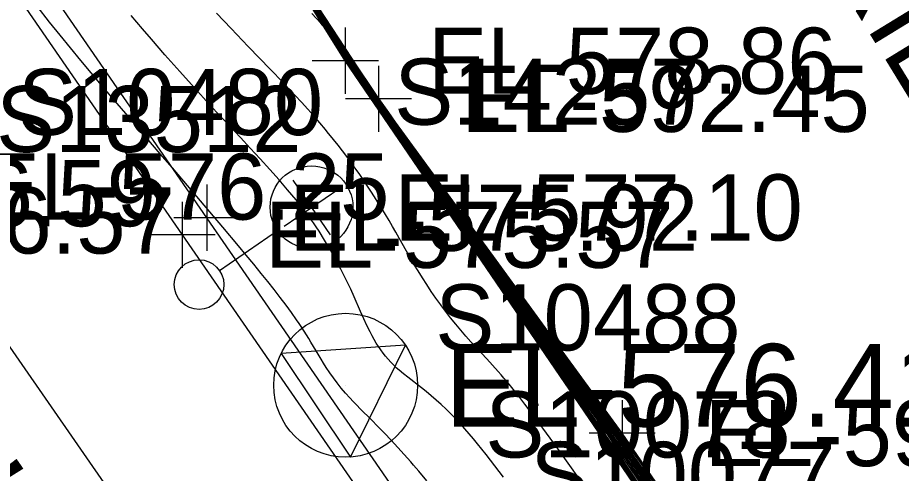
# Model space of a CAD drawing. Extents: x 1729869 to 1735532, y 648588 to 653771.
# Drawn here: x 1732033.9 to 1732087.3, y 650871.4 to 650899 of the extents above; entities that cross this region are included whole.
import ezdxf

# ---------------------------------------------------------------- set-up
doc = ezdxf.new("R2010")
doc.units = 0
for name, color, linetype in [('SURVEY - CENTERLINE - Preliminary Text', 7, 'Continuous'), ('SURVEY - CONTOURS - Index with Text', 7, 'Continuous'), ('SURVEY - CONTOURS - Intermediate with optional Text', 7, 'Continuous'), ('SURVEY - CONTROL - Points - Elevations', 7, 'Continuous'), ('SURVEY - CONTROL with Text', 7, 'Continuous'), ('SURVEY - DTM - Breaklines', 7, 'Continuous'), ('SURVEY - DTM - Breaklines - Points - Elevations', 7, 'Continuous'), ('SURVEY - DTM - Breaklines - Points - Locators', 7, 'Continuous'), ('SURVEY - DTM - Breaklines - Points - Numbers', 7, 'Continuous'), ('SURVEY - NON-TRANSPORTATION - Features Text', 7, 'Continuous'), ('SURVEY - TRAFFIC CONTROL - Pavement Marking - Points - Elevations', 7, 'Continuous'), ('SURVEY - TRANSPORTATION - Features', 7, 'Continuous'), ('SURVEY - TRANSPORTATION - Features - Points - Elevations', 7, 'Continuous'), ('SURVEY - TRANSPORTATION - Features - Points - Locators', 7, 'Continuous'), ('SURVEY - TRANSPORTATION - Features - Points - Numbers', 7, 'Continuous'), ('SURVEY - TRANSPORTATION - Roads', 7, 'Continuous'), ('SURVEY - TRANSPORTATION - Roads - Points - Elevations', 7, 'Continuous'), ('SURVEY - UTILITIES - Electric (Lighting) - Points - Elevations', 7, 'Continuous'), ('SURVEY - UTILITIES - Electric (Lighting) - Points - Locators', 7, 'Continuous'), ('SURVEY - UTILITIES - Electric (Lighting) - Points - Numbers', 7, 'Continuous'), ('SURVEY - UTILITIES - Electric (Lighting) with Text', 7, 'Continuous')]:
    doc.layers.add(name, color=color, linetype=linetype)

msp = doc.modelspace()

# ---------------------------------------------------------------- linework, layer by layer
at = {"layer": 'SURVEY - CONTOURS - Index with Text'}
for points in [[(1732050.297, 650902.246), (1732053.257, 650897.67), (1732053.904, 650896.678), (1732054.513, 650895.755), (1732054.82, 650895.294), (1732055.274, 650894.622), (1732055.711, 650893.983), (1732056.045, 650893.502), (1732056.37, 650893.038), (1732057.037, 650892.101), (1732058.05, 650890.692), (1732061.468, 650885.966), (1732065.865, 650879.869), (1732068.418, 650876.333), (1732069.061, 650875.437), (1732069.686, 650874.559), (1732070.234, 650873.777), (1732070.794, 650872.97), (1732071.398, 650872.088), (1732073.01, 650869.718)], [(1732051.699, 650899.856), (1732052.833, 650898.074), (1732053.466, 650897.091), (1732054.088, 650896.139), (1732054.507, 650895.506), (1732054.956, 650894.837), (1732055.434, 650894.133), (1732055.919, 650893.427), (1732056.412, 650892.717), (1732057.086, 650891.758), (1732060.665, 650886.683), (1732065.259, 650880.151), (1732067.178, 650877.427), (1732068.803, 650875.11), (1732069.504, 650874.101), (1732070.21, 650873.074), (1732071.072, 650871.808), (1732072.162, 650870.205)], [(1732071.525, 650870.383), (1732070.744, 650871.529), (1732068.653, 650874.609), (1732067.253, 650876.66), (1732064.775, 650880.275), (1732059.239, 650888.34), (1732055.999, 650893.052), (1732055.528, 650893.742)]]:
    msp.add_lwpolyline(points, dxfattribs=at)
at = {"layer": 'SURVEY - CONTOURS - Intermediate with optional Text'}
for points in [[(1732049.263, 650903.788), (1732052.706, 650898.422), (1732053.38, 650897.378), (1732053.895, 650896.588), (1732054.419, 650895.793), (1732054.948, 650895.001), (1732055.508, 650894.177), (1732056.089, 650893.335), (1732056.675, 650892.503), (1732057.539, 650891.289), (1732057.844, 650890.868), (1732058.026, 650890.607), (1732060.954, 650886.519), (1732065.425, 650880.256), (1732067.744, 650877.012), (1732068.866, 650875.438), (1732069.594, 650874.405), (1732070.133, 650873.631), (1732070.741, 650872.747), (1732071.797, 650871.198)], [(1732050.112, 650902.498), (1732053.065, 650897.916), (1732053.622, 650897.058), (1732054.181, 650896.205), (1732054.748, 650895.351), (1732055.2, 650894.68), (1732055.704, 650893.943), (1732056.081, 650893.399), (1732056.688, 650892.537), (1732057.309, 650891.665), (1732059.319, 650888.87), (1732061.231, 650886.213), (1732065.478, 650880.294), (1732068.063, 650876.697), (1732068.962, 650875.439), (1732069.706, 650874.387), (1732070.343, 650873.475), (1732071.049, 650872.448), (1732072.993, 650869.592)], [(1732050.844, 650901.472), (1732053.18, 650897.886), (1732053.914, 650896.764), (1732054.289, 650896.197), (1732054.668, 650895.628), (1732055.05, 650895.057), (1732055.581, 650894.278), (1732055.918, 650893.792), (1732056.319, 650893.219), (1732056.727, 650892.643), (1732057.14, 650892.066), (1732057.975, 650890.912), (1732059.685, 650888.567), (1732062.644, 650884.514), (1732068.09, 650877.046), (1732068.899, 650875.931), (1732069.688, 650874.834), (1732070.316, 650873.948), (1732070.797, 650873.261), (1732071.166, 650872.728), (1732071.907, 650871.646), (1732074.286, 650868.143)], [(1732050.879, 650901.383), (1732053.26, 650897.715), (1732053.908, 650896.722), (1732054.573, 650895.716), (1732054.91, 650895.213), (1732055.365, 650894.54), (1732055.839, 650893.851), (1732056.354, 650893.115), (1732056.715, 650892.605), (1732057.451, 650891.579), (1732058.818, 650889.694), (1732061.774, 650885.626), (1732065.941, 650879.879), (1732068.466, 650876.399), (1732069.167, 650875.426), (1732069.846, 650874.473), (1732070.389, 650873.701), (1732070.811, 650873.094), (1732071.467, 650872.139), (1732073.558, 650869.064)], [(1732071.512, 650870.703), (1732069.819, 650873.197), (1732068.923, 650874.508), (1732067.779, 650876.168), (1732065.604, 650879.309), (1732061.293, 650885.528), (1732059.398, 650888.259), (1732056.436, 650892.524), (1732055.658, 650893.654), (1732055.062, 650894.528), (1732054.479, 650895.394), (1732054.015, 650896.093), (1732053.488, 650896.901), (1732053.063, 650897.561), (1732052.485, 650898.469), (1732051.468, 650900.086)], [(1732058.649, 650870.967), (1732058.165, 650871.538), (1732057.838, 650871.915), (1732057.673, 650872.102), (1732057.28, 650872.543), (1732056.882, 650872.98), (1732056.481, 650873.41), (1732056.082, 650873.831), (1732055.686, 650874.241), (1732055.297, 650874.637), (1732054.624, 650875.311), (1732054.408, 650875.53), (1732054.198, 650875.749), (1732053.994, 650875.968), (1732053.729, 650876.266), (1732053.474, 650876.569), (1732053.231, 650876.875), (1732052.998, 650877.184), (1732052.776, 650877.497), (1732052.564, 650877.814), (1732052.406, 650878.063), (1732052.252, 650878.314), (1732051.949, 650878.822), (1732051.641, 650879.341), (1732051.509, 650879.56), (1732051.372, 650879.781), (1732051.23, 650880.005), (1732051.084, 650880.232), (1732050.931, 650880.462), (1732050.772, 650880.696), (1732050.464, 650881.133), (1732050.135, 650881.584), (1732049.785, 650882.046), (1732049.418, 650882.521), (1732049.033, 650883.006), (1732048.635, 650883.501), (1732048.187, 650884.048), (1732047.728, 650884.603), (1732047.261, 650885.163), (1732046.315, 650886.286), (1732043.614, 650889.474), (1732043.267, 650889.881), (1732042.537, 650890.734), (1732040.45, 650893.162), (1732039.678, 650894.065), (1732038.979, 650894.889), (1732038.365, 650895.619), (1732037.742, 650896.368), (1732037.116, 650897.129), (1732036.488, 650897.903), (1732035.852, 650898.696), (1732035.088, 650899.657)], [(1732051.549, 650900.002), (1732052.526, 650898.455), (1732053.063, 650897.612), (1732053.524, 650896.897), (1732054.041, 650896.107), (1732054.565, 650895.318), (1732055.109, 650894.51), (1732055.664, 650893.696), (1732056.427, 650892.591), (1732059.43, 650888.288), (1732061.046, 650885.971), (1732065.339, 650879.807), (1732067.343, 650876.931), (1732068.763, 650874.885), (1732069.596, 650873.673), (1732070.588, 650872.217), (1732071.653, 650870.647)], [(1732051.771, 650899.788), (1732052.851, 650898.097), (1732053.438, 650897.186), (1732053.885, 650896.499), (1732054.337, 650895.814), (1732054.794, 650895.128), (1732055.236, 650894.475), (1732055.683, 650893.821), (1732056.164, 650893.126), (1732056.894, 650892.086), (1732057.385, 650891.39), (1732057.635, 650891.041), (1732058.099, 650890.383), (1732060.76, 650886.63), (1732065.315, 650880.186), (1732067.238, 650877.468), (1732068.675, 650875.432), (1732069.375, 650874.431), (1732070.029, 650873.487), (1732070.681, 650872.535), (1732072.28, 650870.183)], [(1732051.812, 650899.63), (1732052.564, 650898.445), (1732053.064, 650897.663), (1732053.494, 650896.995), (1732054.065, 650896.122), (1732054.644, 650895.251), (1732055.152, 650894.496), (1732055.67, 650893.738), (1732056.215, 650892.948), (1732057.033, 650891.777), (1732060.837, 650886.355), (1732065.203, 650880.116), (1732067.117, 650877.384), (1732068.69, 650875.132), (1732069.413, 650874.088), (1732070.177, 650872.973), (1732072.043, 650870.227)], [(1732063.274, 650871.18), (1732063.015, 650871.524), (1732062.753, 650871.867), (1732062.491, 650872.208), (1732062.226, 650872.546), (1732061.96, 650872.881), (1732061.708, 650873.194), (1732061.454, 650873.503), (1732061.197, 650873.807), (1732060.938, 650874.106), (1732060.675, 650874.4), (1732060.409, 650874.687), (1732060.116, 650874.99), (1732059.818, 650875.284), (1732059.518, 650875.568), (1732059.215, 650875.842), (1732058.91, 650876.106), (1732058.604, 650876.358), (1732058.321, 650876.581), (1732057.491, 650877.216), (1732057.228, 650877.426), (1732056.975, 650877.639), (1732056.796, 650877.799), (1732056.624, 650877.964), (1732056.459, 650878.133), (1732056.299, 650878.307), (1732056.145, 650878.488), (1732055.997, 650878.676), (1732055.856, 650878.869), (1732055.719, 650879.07), (1732055.587, 650879.279), (1732055.459, 650879.497), (1732055.334, 650879.723), (1732055.212, 650879.959), (1732055.022, 650880.35), (1732054.834, 650880.762), (1732054.645, 650881.19), (1732054.254, 650882.087), (1732054.045, 650882.548), (1732053.757, 650883.154), (1732053.451, 650883.759), (1732053.132, 650884.358), (1732052.803, 650884.943), (1732052.469, 650885.507), (1732052.133, 650886.043), (1732051.961, 650886.306), (1732051.788, 650886.56), (1732051.614, 650886.808), (1732051.422, 650887.073), (1732051.226, 650887.334), (1732050.974, 650887.656), (1732050.74, 650887.948), (1732050.493, 650888.246), (1732050.233, 650888.552), (1732049.713, 650889.151), (1732049.155, 650889.777), (1732048.571, 650890.421), (1732047.974, 650891.071), (1732047.375, 650891.718), (1732045.681, 650893.539), (1732045.156, 650894.109), (1732044.784, 650894.517), (1732044.419, 650894.921), (1732043.712, 650895.712), (1732042.821, 650896.721), (1732041.998, 650897.663), (1732041.454, 650898.293), (1732040.775, 650899.088)], [(1732067.831, 650871.127), (1732066.534, 650872.936), (1732065.878, 650873.842), (1732065.376, 650874.524), (1732064.891, 650875.172), (1732064.572, 650875.59), (1732064.253, 650876.002), (1732063.934, 650876.405), (1732063.616, 650876.797), (1732063.3, 650877.175), (1732063.128, 650877.375), (1732062.957, 650877.572), (1732062.615, 650877.954), (1732062.271, 650878.328), (1732061.628, 650879.015), (1732061.301, 650879.371), (1732060.997, 650879.713), (1732060.692, 650880.069), (1732060.386, 650880.438), (1732060.082, 650880.817), (1732059.781, 650881.206), (1732059.484, 650881.604), (1732059.196, 650882.004), (1732058.914, 650882.41), (1732058.64, 650882.82), (1732058.374, 650883.232), (1732058.116, 650883.645), (1732057.868, 650884.057), (1732057.714, 650884.321), (1732057.415, 650884.845), (1732056.977, 650885.627), (1732056.773, 650885.986), (1732056.567, 650886.344), (1732056.358, 650886.702), (1732056.146, 650887.059), (1732055.931, 650887.414), (1732055.711, 650887.769), (1732055.487, 650888.123), (1732055.258, 650888.477), (1732055.025, 650888.829), (1732054.788, 650889.181), (1732054.546, 650889.531), (1732054.299, 650889.881), (1732054.053, 650890.225), (1732053.801, 650890.567), (1732053.543, 650890.91), (1732053.28, 650891.252), (1732053.009, 650891.596), (1732052.628, 650892.066), (1732052.523, 650892.192), (1732052.175, 650892.605), (1732051.816, 650893.019), (1732051.449, 650893.433), (1732051.075, 650893.847), (1732050.696, 650894.259), (1732050.313, 650894.668), (1732049.943, 650895.058), (1732049.203, 650895.827), (1732047.849, 650897.224), (1732046.816, 650898.301), (1732045.933, 650899.229)], [(1732071.319, 650870.538), (1732070.502, 650871.732), (1732068.866, 650874.143), (1732067.276, 650876.488), (1732064.985, 650879.851), (1732061.638, 650884.748), (1732058.813, 650888.879), (1732057.971, 650890.114), (1732057.137, 650891.346), (1732056.444, 650892.379), (1732056.038, 650892.989), (1732055.638, 650893.58), (1732053.848, 650896.209), (1732053.718, 650896.407), (1732053.514, 650896.727), (1732052.707, 650898.018), (1732052.493, 650898.321), (1732052.243, 650898.619), (1732051.979, 650898.914), (1732051.703, 650899.207)], [(1732071.359, 650870.775), (1732069.446, 650873.595), (1732068.327, 650875.233), (1732066.282, 650878.205), (1732059.37, 650888.225), (1732056.294, 650892.676), (1732055.652, 650893.611), (1732055.01, 650894.554), (1732054.382, 650895.489), (1732053.857, 650896.283), (1732053.373, 650897.027), (1732053.064, 650897.508), (1732052.44, 650898.491), (1732051.813, 650899.488)], [(1732052.087, 650899.343), (1732052.474, 650898.735), (1732053.337, 650897.394), (1732053.891, 650896.543), (1732054.378, 650895.804), (1732054.87, 650895.067), (1732055.277, 650894.464), (1732055.689, 650893.862), (1732056.138, 650893.214), (1732056.662, 650892.468), (1732057.46, 650891.342), (1732057.739, 650890.956), (1732057.945, 650890.661), (1732060.856, 650886.575), (1732065.37, 650880.221), (1732067.298, 650877.51), (1732068.77, 650875.435), (1732069.484, 650874.419), (1732070.081, 650873.559), (1732070.711, 650872.641), (1732072.607, 650869.855)]]:
    msp.add_lwpolyline(points, dxfattribs=at)
at = {"layer": 'SURVEY - CONTROL with Text'}
for p, q in [((1732057.355, 650879.154), (1732049.837, 650878.659)), ((1732054.024, 650872.395), (1732057.355, 650879.154)), ((1732049.837, 650878.659), (1732054.024, 650872.395)), ((1732053.739, 650876.736), (1732053.739, 650876.736))]:
    msp.add_line(p, q, dxfattribs=at)
msp.add_circle((1732053.739, 650876.736), 4.35, dxfattribs=at)
at = {"layer": 'SURVEY - DTM - Breaklines'}
for points in [[(1732113.007, 650812.16), (1732098.885, 650832.683), (1732084.634, 650853.212), (1732070.443, 650873.845), (1732055.723, 650894.054), (1732042.075, 650914.908), (1732029.016, 650934.005), (1732015.459, 650955.044), (1732003.052, 650973.968), (1731989.798, 650995.07), (1731976.605, 651016.091), (1731963.895, 651036.118), (1731950.601, 651057.29), (1731936.956, 651078.167), (1731923.152, 651099.071)], [(1732102.153, 650804.616), (1732073.748, 650845.695), (1732045.347, 650886.865), (1732016.99, 650927.983), (1731988.568, 650969.12), (1731970.42, 650996.284), (1731969.494, 650997.549)], [(1732112.277, 650811.653), (1732107.544, 650817.969), (1732106.693, 650820.85), (1732101.431, 650827.09), (1732092.964, 650839.561), (1732080.137, 650858.446), (1732079.028, 650860.985), (1732076.136, 650864.318), (1732073.466, 650867.37), (1732053.717, 650896.357), (1732047.019, 650907.102), (1732041.081, 650915.154), (1732035.472, 650923.431), (1732030.287, 650932), (1732024.797, 650940.36), (1732019.321, 650948.729), (1732013.942, 650957.165), (1732008.505, 650965.587), (1732003.045, 650973.966)]]:
    msp.add_lwpolyline(points, dxfattribs=at)
at = {"layer": 'SURVEY - DTM - Breaklines - Points - Locators'}
for p, q in [((1732053.717, 650898.357), (1732053.717, 650894.357)), ((1732055.717, 650896.357), (1732051.717, 650896.357)), ((1732055.723, 650896.054), (1732055.723, 650892.054)), ((1732057.723, 650894.054), (1732053.723, 650894.054)), ((1732045.347, 650888.865), (1732045.347, 650884.865)), ((1732047.347, 650886.865), (1732043.347, 650886.865)), ((1732070.443, 650875.845), (1732070.443, 650871.845)), ((1732072.443, 650873.845), (1732068.443, 650873.845))]:
    msp.add_line(p, q, dxfattribs=at)
at = {"layer": 'SURVEY - TRANSPORTATION - Features'}
msp.add_lwpolyline([(1731968.374, 650998.805), (1731968.232, 650997.903), (1731968.308, 650996.747), (1731968.923, 650995.273), (1731987.082, 650968.094), (1732015.503, 650926.959), (1732043.863, 650885.836), (1732072.262, 650844.669), (1732100.659, 650803.577)], dxfattribs=at)
at = {"layer": 'SURVEY - TRANSPORTATION - Features - Points - Locators'}
for p, q in [((1732043.863, 650887.836), (1732043.863, 650883.836)), ((1732045.863, 650885.836), (1732041.863, 650885.836))]:
    msp.add_line(p, q, dxfattribs=at)
at = {"layer": 'SURVEY - TRANSPORTATION - Roads'}
msp.add_lwpolyline([(1731866.856, 651135.373), (1731893.09, 651092.809), (1731909.859, 651065.556), (1731920.319, 651048.509), (1731940.263, 651016.166), (1731949.77, 651000.883), (1731962.084, 650982.655), (1731974.516, 650964.508), (1731985.875, 650948.049), (1731988.138, 650944.751), (1732026.696, 650888.752), (1732054.033, 650849.307), (1732065.396, 650832.853), (1732083.577, 650806.529), (1732093.848, 650791.753), (1732098.884, 650784.51)], dxfattribs=at)
at = {"layer": 'SURVEY - UTILITIES - Electric (Lighting) - Points - Locators'}
for p, q in [((1732050.541, 650889.134), (1732052.809, 650885.84)), ((1732050.028, 650886.353), (1732053.322, 650888.621))]:
    msp.add_line(p, q, dxfattribs=at)
at = {"layer": 'SURVEY - UTILITIES - Electric (Lighting) with Text'}
msp.add_line((1732046.116, 650883.676), (1732049.617, 650886.085), dxfattribs=at)
for centre, radius in [((1732051.676, 650887.503), 2.5), ((1732044.881, 650882.825), 1.5)]:
    msp.add_circle(centre, radius, dxfattribs=at)

# ---------------------------------------------------------------- texts
at = {"layer": 'SURVEY - CENTERLINE - Preliminary Text'}
msp.add_text('S 34%%d 41\' 09" E', height=6, rotation=304.6858, dxfattribs=at).set_placement((1732003.119, 650906.155))
at = {"layer": 'SURVEY - CONTROL - Points - Elevations'}
msp.add_text('EL-576.41', height=5, dxfattribs=at).set_placement((1732059.739, 650874.236))
msp.add_text('EL-576.41', height=5, dxfattribs=at).set_placement((1732059.739, 650874.236))
at = {"layer": 'SURVEY - DTM - Breaklines - Points - Elevations'}
for s, p in [('EL-578.86', (1732058.717, 650894.357)), ('EL-592.45', (1732060.723, 650892.054)), ('EL-575.92', (1732050.347, 650884.865)), ('EL-592.35', (1732075.443, 650871.845))]:
    msp.add_text(s, height=4, dxfattribs=at).set_placement(p)
at = {"layer": 'SURVEY - DTM - Breaklines - Points - Numbers'}
for s, p in [('S10480', (1732033.934, 650891.865)), ('S10488', (1732059.156, 650878.845)), ('S10078', (1732062.179, 650872.37)), ('S10077', (1732064.896, 650869.318))]:
    msp.add_text(s, height=4, dxfattribs=at).set_placement(p)
at = {"layer": 'SURVEY - NON-TRANSPORTATION - Features Text'}
msp.add_text('NOISE BARRIER WALL', height=4.998, rotation=301.4593, dxfattribs=at).set_placement((1732063.583, 650933.639))
at = {"layer": 'SURVEY - TRAFFIC CONTROL - Pavement Marking - Points - Elevations'}
for s, p in [('EL-576.59', (1732017.591, 650886.347)), ('EL-576.57', (1732018.727, 650884.702))]:
    msp.add_text(s, height=4, dxfattribs=at).set_placement(p)
at = {"layer": 'SURVEY - TRANSPORTATION - Features - Points - Elevations'}
msp.add_text('EL-575.57', height=4, dxfattribs=at).set_placement((1732048.863, 650883.836))
at = {"layer": 'SURVEY - TRANSPORTATION - Features - Points - Numbers'}
msp.add_text('S13512', height=4, dxfattribs=at).set_placement((1732032.623, 650890.836))
at = {"layer": 'SURVEY - TRANSPORTATION - Roads - Points - Elevations'}
msp.add_text('EL-576.25', height=4, dxfattribs=at).set_placement((1732031.696, 650886.752))
at = {"layer": 'SURVEY - UTILITIES - Electric (Lighting) - Points - Elevations'}
msp.add_text('EL-577.10', height=4, dxfattribs=at).set_placement((1732056.675, 650885.487))
at = {"layer": 'SURVEY - UTILITIES - Electric (Lighting) - Points - Numbers'}
msp.add_text('S14257', height=4, dxfattribs=at).set_placement((1732056.675, 650892.487))

doc.saveas('drawing.dxf')
